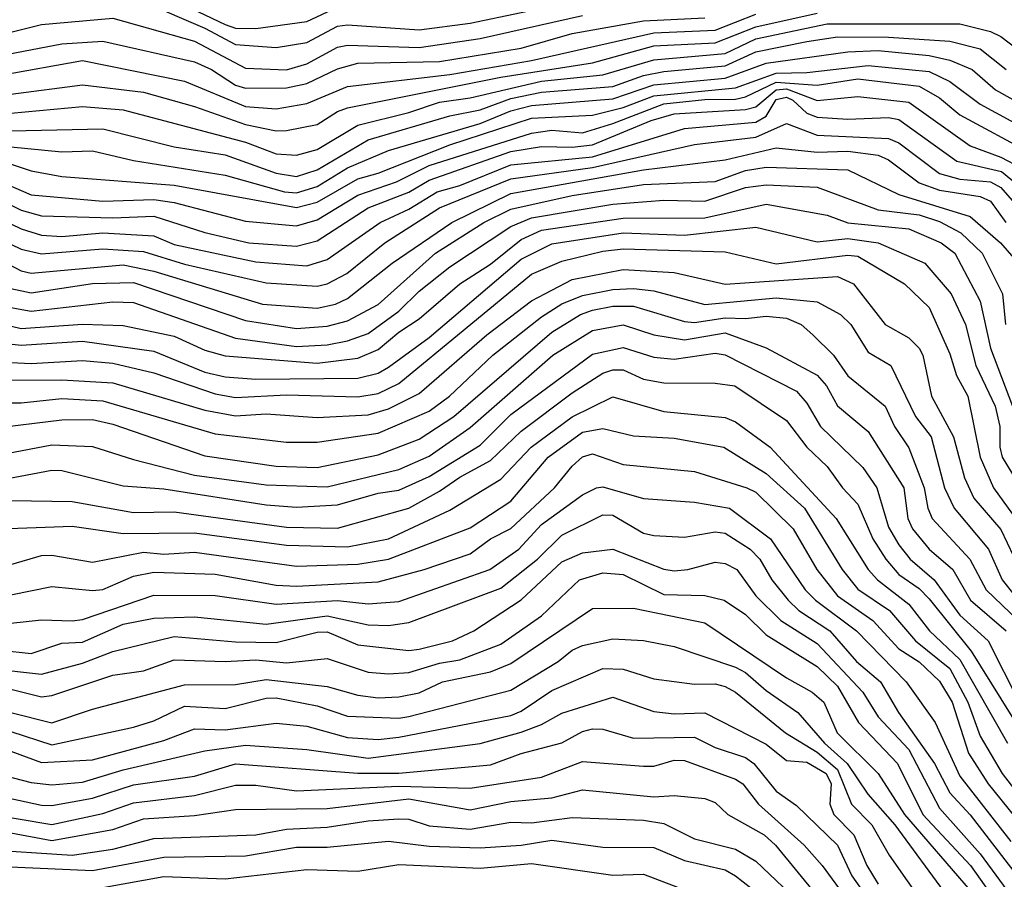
# Model space of a CAD drawing. Header units: metres. Extents: x -51132 to -49532, y -231222 to -229437.
# Tile 266 of 656: x -51038 to -50989, y -230007 to -229965. Entities that reach past the tile are written whole.
import ezdxf

# ---------------------------------------------------------------- set-up
doc = ezdxf.new("R2010")
doc.units = ezdxf.units.M
for name, color, linetype in [('CONTOUR_HALF', 8, 'Continuous'), ('CONTOUR_INDEX', 1, 'Continuous'), ('CONTOUR_INTER', 3, 'Continuous')]:
    doc.layers.add(name, color=color, linetype=linetype)

msp = doc.modelspace()

# ---------------------------------------------------------------- linework, layer by layer
at = {"layer": 'CONTOUR_HALF'}
for points, elevation in [([(-51029.58, -229964.116), (-51027.58, -229965.063), (-51027.08, -229965.235), (-51026.08, -229965.262), (-51023.58, -229964.913), (-51022.08, -229964.218)], 20.5), ([(-51039.08, -229965.686), (-51036.58, -229965.064), (-51033.08, -229964.747), (-51029.08, -229965.88), (-51026.58, -229967.196), (-51024.58, -229967.281), (-51023.58, -229966.978), (-51022.08, -229966.167), (-51021.58, -229966.069), (-51018.08, -229966.18), (-51015.08, -229965.743), (-51010.08, -229964.618)], 21.5), ([(-51038.58, -229967.537), (-51034.58, -229966.822), (-51029.58, -229967.84), (-51026.58, -229969.072), (-51025.08, -229969.188), (-51023.58, -229968.922), (-51021.58, -229968.099), (-51016.58, -229967.503), (-51012.58, -229966.823), (-51006.58, -229965.468), (-51003.58, -229965.34), (-51001.58, -229964.556)], 22.5), ([(-51038.08, -229969.399), (-51034.58, -229969.081), (-51032.58, -229969.241), (-51026.58, -229970.83), (-51025.08, -229971.391), (-51024.08, -229971.458), (-51023.08, -229971.175), (-51021.08, -229969.99), (-51018.58, -229969.375), (-51017.08, -229968.871), (-51015.58, -229968.652), (-51012.08, -229967.839), (-51009.08, -229967.532), (-51006.58, -229966.789), (-51003.08, -229966.475), (-51001.58, -229965.768), (-50998.08, -229965.022), (-50991.58, -229965.031), (-50990.08, -229965.406), (-50989.58, -229965.648), (-50988.08, -229966.783)], 23.5), ([(-51038.08, -229971.049), (-51035.58, -229971.3), (-51034.08, -229971.256), (-51032.08, -229971.728), (-51027.58, -229972.437), (-51024.673, -229973.259), (-51024.08, -229973.312), (-51023.08, -229973.003), (-51021.58, -229972.073), (-51019.58, -229971.239), (-51015.08, -229969.911), (-51013.58, -229969.286), (-51012.58, -229969.033), (-51008.58, -229968.699), (-51006.58, -229968.017), (-51003.08, -229967.696), (-51001.08, -229966.955), (-50997.08, -229966.392), (-50995.58, -229966.325), (-50993.08, -229966.573), (-50992.08, -229966.804), (-50990.987, -229967.259), (-50989.839, -229968.259), (-50987.58, -229969.509)], 24.5), ([(-51039.58, -229972.322), (-51037.08, -229973.406), (-51033.58, -229973.72), (-51031.08, -229973.625), (-51030.08, -229973.775), (-51026.58, -229974.697), (-51024.08, -229974.92), (-51023.08, -229974.63), (-51021.08, -229973.421), (-51019.189, -229972.759), (-51017.58, -229971.97), (-51012.58, -229970.382), (-51011.58, -229970.24), (-51010.08, -229970.362), (-51008.58, -229969.916), (-51006.08, -229968.944), (-51004.08, -229968.726), (-51002.58, -229968.71), (-51002.08, -229968.601), (-51000.58, -229967.88), (-50998.58, -229968.026), (-50996.58, -229967.723), (-50993.58, -229968.087), (-50992.58, -229968.656), (-50991.58, -229969.481), (-50988.08, -229971.378)], 25.5), ([(-51039.08, -229974.344), (-51037.58, -229975.061), (-51036.58, -229975.372), (-51035.58, -229975.441), (-51033.58, -229975.267), (-51031.08, -229975.406), (-51030.08, -229975.83), (-51026.08, -229976.69), (-51023.58, -229976.875), (-51022.58, -229976.575), (-51019.98, -229974.759), (-51018.58, -229974.108), (-51017.199, -229973.259), (-51016.08, -229972.945), (-51013.58, -229971.93), (-51009.58, -229971.536), (-51005.08, -229970.146), (-51001.58, -229969.845), (-51001.08, -229969.555), (-51000.58, -229968.729), (-51000.08, -229968.617), (-50999.766, -229968.759), (-50999.08, -229969.405), (-50998.58, -229969.602), (-50997.08, -229969.704), (-50995.08, -229969.617), (-50994.58, -229969.713), (-50991.737, -229971.759), (-50989.548, -229972.259), (-50987.08, -229974.282)], 26.5), ([(-51039.58, -229976.083), (-51037.58, -229977.133), (-51037.08, -229977.241), (-51032.58, -229976.833), (-51031.08, -229977.135), (-51025.748, -229978.759), (-51023.08, -229978.951), (-51022.174, -229978.759), (-51021.58, -229978.485), (-51019.394, -229976.759), (-51016.476, -229974.759), (-51013.58, -229973.343), (-51007.08, -229972.18), (-51003.08, -229971.682), (-51000.58, -229971.108), (-50998.58, -229971.308), (-50997.08, -229971.272), (-50995.58, -229971.464), (-50995.08, -229971.689), (-50993.58, -229972.816), (-50992.58, -229973.172), (-50990.58, -229973.482), (-50990.08, -229973.707), (-50989.331, -229974.759)], 27.5), ([(-51038.08, -229978.926), (-51037.08, -229979.101), (-51033.08, -229978.65), (-51032.08, -229978.67), (-51027.08, -229980.419), (-51024.08, -229980.826), (-51022.58, -229980.744), (-51021.58, -229980.557), (-51020.58, -229980.202), (-51019.08, -229979.107), (-51018.08, -229978.115), (-51016.58, -229976.925), (-51013.58, -229974.949), (-51012.58, -229974.526), (-51008.58, -229973.858), (-51006.08, -229973.666), (-51004.08, -229973.719), (-51002.08, -229973.051), (-51001.08, -229972.911), (-50998.58, -229973.033), (-50995.58, -229974.131), (-50993.58, -229974.388), (-50992.58, -229974.706), (-50991.54, -229975.259), (-50990.497, -229976.259), (-50989.488, -229978.259), (-50989.353, -229979.759)], 28.5), ([(-51040.08, -229980.488), (-51037.58, -229980.771), (-51034.58, -229980.565), (-51031.08, -229981.069), (-51028.58, -229982.087), (-51027.58, -229982.327), (-51026.08, -229982.428), (-51021.08, -229982.388), (-51020.08, -229982.133), (-51019.58, -229981.841), (-51017.58, -229980.392), (-51013.08, -229976.551), (-51011.58, -229975.802), (-51008.08, -229975.273), (-51005.08, -229975.383), (-51001.58, -229974.986), (-50998.58, -229975.711), (-50997.08, -229975.547), (-50995.58, -229975.749), (-50993.292, -229976.759), (-50992.006, -229978.259), (-50991.307, -229979.759), (-50990.806, -229981.759), (-50989.855, -229983.759), (-50989.623, -229984.759), (-50989.627, -229985.759), (-50989.504, -229986.259), (-50987.673, -229989.259)], 29.5), ([(-51040.58, -229982.479), (-51035.58, -229982.468), (-51033.08, -229982.614), (-51028.58, -229983.959), (-51027.08, -229984.225), (-51025.58, -229984.139), (-51023.08, -229984.313), (-51020.58, -229984.179), (-51019.58, -229983.893), (-51018.08, -229983.143), (-51014.762, -229980.259), (-51012.58, -229978.594), (-51010.58, -229977.554), (-51008.08, -229977.06), (-51005.58, -229977.205), (-51003.08, -229977.772), (-50997.58, -229977.399), (-50996.795, -229977.759), (-50995.25, -229979.759), (-50994.08, -229980.404), (-50993.58, -229980.911), (-50993.405, -229981.259), (-50992.967, -229983.259), (-50991.894, -229985.259), (-50991.351, -229987.259), (-50990.899, -229988.259), (-50989.58, -229989.799), (-50988.652, -229991.759)], 30.5), ([(-51039.08, -229984.849), (-51035.58, -229984.426), (-51034.08, -229984.409), (-51033.08, -229984.635), (-51028.58, -229986.19), (-51025.08, -229986.693), (-51023.08, -229986.761), (-51020.08, -229986.138), (-51018.08, -229985.368), (-51016.37, -229984.259), (-51011.58, -229980.132), (-51010.175, -229979.259), (-51009.58, -229979.056), (-51008.58, -229978.857), (-51007.58, -229978.861), (-51005.08, -229979.613), (-51004.58, -229979.664), (-51003.08, -229979.423), (-51002.08, -229979.462), (-51001.08, -229979.341), (-51000.08, -229979.444), (-50999.364, -229979.759), (-50998.792, -229980.259), (-50997.773, -229981.259), (-50997.08, -229982.268), (-50995.244, -229983.759), (-50994.786, -229984.759), (-50994.08, -229985.803), (-50993.326, -229987.759), (-50993.157, -229988.759), (-50992.947, -229989.259), (-50991.099, -229991.259), (-50990.302, -229992.759), (-50988.726, -229994.259)], 31.5), ([(-51038.58, -229987.366), (-51036.08, -229986.898), (-51035.58, -229986.913), (-51032.58, -229987.662), (-51030.58, -229987.809), (-51025.58, -229988.59), (-51024.08, -229988.711), (-51022.08, -229988.587), (-51020.08, -229988.014), (-51019.08, -229987.873), (-51017.58, -229987.194), (-51015.08, -229985.663), (-51013.58, -229984.167), (-51009.58, -229981.205), (-51008.08, -229980.887), (-51006.58, -229981.351), (-51005.58, -229981.461), (-51003.58, -229981.166), (-51003.08, -229981.239), (-50999.58, -229983.026), (-50999.08, -229983.615), (-50998.413, -229984.759), (-50996.344, -229986.759), (-50995.654, -229987.759), (-50995.08, -229989.687), (-50994.58, -229990.556), (-50994.015, -229991.259), (-50992.837, -229992.259), (-50991.58, -229993.993), (-50990.195, -229995.259), (-50988.669, -229998.259)], 32.5), ([(-51039.08, -229989.78), (-51035.08, -229989.627), (-51032.58, -229989.991), (-51029.08, -229989.967), (-51024.58, -229990.56), (-51021.58, -229990.655), (-51019.573, -229990.259), (-51016.58, -229988.843), (-51014.08, -229987.328), (-51012.588, -229985.759), (-51010.58, -229984.278), (-51008.58, -229983.303), (-51006.08, -229984.017), (-51003.08, -229984.314), (-51002.58, -229984.519), (-51000.876, -229985.759), (-50997.638, -229989.259), (-50996.075, -229991.759), (-50995.613, -229992.259), (-50994.08, -229993.448), (-50993.063, -229994.759), (-50991.58, -229996.171), (-50989.252, -230000.259)], 33.5), ([(-51038.08, -229993.002), (-51036.08, -229992.587), (-51034.08, -229992.792), (-51033.58, -229992.732), (-51032.08, -229992.086), (-51031.08, -229991.889), (-51028.08, -229991.982), (-51025.08, -229992.53), (-51024.08, -229992.577), (-51020.08, -229992.359), (-51017.837, -229991.759), (-51015.58, -229990.985), (-51014.58, -229990.257), (-51013.58, -229989.743), (-51011.447, -229987.759), (-51010.58, -229986.692), (-51010.08, -229986.246), (-51009.58, -229986.084), (-51008.08, -229986.608), (-51004.58, -229986.959), (-51002.025, -229987.759), (-51001.58, -229987.974), (-50999.754, -229989.759), (-50998.588, -229991.759), (-50997.58, -229993.05), (-50995.85, -229994.259), (-50994.58, -229995.649), (-50993.58, -229996.281), (-50992.58, -229997.224), (-50991.965, -229998.259), (-50991.166, -230000.759), (-50990.193, -230002.259), (-50986.547, -230006.759)], 34.5), ([(-51038.58, -229995.708), (-51037.08, -229995.871), (-51035.58, -229995.365), (-51034.58, -229995.323), (-51032.58, -229994.439), (-51031.08, -229994.134), (-51029.08, -229994.079), (-51025.58, -229994.433), (-51022.58, -229994.027), (-51020.58, -229994.473), (-51019.58, -229994.506), (-51018.58, -229994.353), (-51014.08, -229992.668), (-51012.271, -229991.259), (-51011.08, -229990.08), (-51009.08, -229989.074), (-51008.58, -229989.09), (-51007.08, -229989.983), (-51006.58, -229990.099), (-51005.08, -229990.169), (-51003.58, -229989.909), (-51003.08, -229989.985), (-51001.852, -229990.759), (-51001.38, -229991.259), (-51000.79, -229992.259), (-50999.994, -229993.259), (-50999.472, -229993.759), (-50997.959, -229994.759), (-50996.651, -229996.259), (-50995.472, -229997.259), (-50994.582, -229998.759), (-50992.827, -230001.259), (-50992.08, -230002.691), (-50991.08, -230003.781), (-50988.781, -230006.759)], 35.5), ([(-51038.08, -229997.625), (-51036.58, -229997.993), (-51036.08, -229997.937), (-51033.08, -229996.937), (-51031.58, -229996.721), (-51030.08, -229996.18), (-51027.58, -229996.27), (-51026.08, -229996.183), (-51024.58, -229996.324), (-51022.58, -229996.12), (-51020.58, -229996.78), (-51019.58, -229996.875), (-51018.58, -229996.808), (-51017.08, -229996.343), (-51016.08, -229996.179), (-51014.08, -229995.412), (-51012.08, -229994.025), (-51010.215, -229992.259), (-51009.08, -229991.917), (-51008.08, -229991.999), (-51006.08, -229992.984), (-51004.08, -229993.028), (-51003.124, -229993.259), (-51002.08, -229993.964), (-51001.08, -229994.962), (-50998.58, -229996.504), (-50997.58, -229997.472), (-50996.547, -229999.259), (-50994.638, -230001.259), (-50993.397, -230003.759), (-50991.062, -230006.259), (-50989.647, -230008.259)], 36.5), ([(-51038.08, -229999.694), (-51036.08, -230000.344), (-51032.08, -229999.488), (-51031.08, -229999.166), (-51029.58, -229998.46), (-51027.58, -229998.572), (-51025.58, -229998.061), (-51025.08, -229998.044), (-51023.08, -229998.436), (-51021.58, -229998.948), (-51019.08, -229999.04), (-51018.58, -229998.96), (-51013.58, -229997.667), (-51011.258, -229996.259), (-51010.58, -229995.716), (-51010.08, -229995.482), (-51008.58, -229995.159), (-51007.08, -229995.234), (-51005.58, -229995.523), (-51002.58, -229996.537), (-51002.08, -229996.801), (-51001.08, -229997.688), (-50999.518, -229998.759), (-50998.219, -230000.259), (-50997.102, -230001.259), (-50996.092, -230002.759), (-50994.761, -230004.259), (-50992.205, -230007.759)], 37.5), ([(-51042.08, -230000.905), (-51037.08, -230002.186), (-51036.08, -230002.304), (-51034.58, -230002.178), (-51032.58, -230001.567), (-51028.58, -230000.647), (-51026.58, -230000.369), (-51023.58, -230000.581), (-51020.58, -230001.003), (-51015.08, -230000.281), (-51013.08, -229999.722), (-51012.08, -229999.357), (-51011.08, -229998.795), (-51008.58, -229998.017), (-51006.58, -229998.718), (-51005.58, -229998.822), (-51004.08, -229998.775), (-51001.08, -230000.311), (-51000.08, -230001.121), (-50999.08, -230001.204), (-50998.136, -230001.759), (-50997.888, -230002.259), (-50997.959, -230003.259), (-50997.762, -230003.759), (-50996.772, -230004.759), (-50996.149, -230006.259), (-50995.58, -230007.173)], 38.5), ([(-51039.58, -230003.663), (-51036.08, -230004.242), (-51033.58, -230003.718), (-51032.08, -230003.187), (-51029.08, -230002.821), (-51027.08, -230002.318), (-51026.08, -230002.325), (-51024.08, -230002.604), (-51019.08, -230002.37), (-51015.58, -230002.475), (-51012.08, -230001.929), (-51010.08, -230001.159), (-51007.08, -230001.396), (-51006.58, -230001.387), (-51005.58, -230001.093), (-51005.08, -230001.118), (-51002.58, -230002.021), (-51002.215, -230002.259), (-51001.456, -230003.259), (-50999.218, -230005.259), (-50998.336, -230006.259), (-50996.503, -230008.759)], 39.5), ([(-51039.58, -230005.45), (-51035.08, -230005.756), (-51033.08, -230005.457), (-51031.08, -230004.936), (-51026.08, -230004.751), (-51024.58, -230004.482), (-51022.58, -230004.384), (-51020.58, -230004.065), (-51019.08, -230003.975), (-51018.58, -230003.991), (-51017.58, -230004.318), (-51015.58, -230004.477), (-51013.58, -230004.131), (-51012.58, -230004.172), (-51010.58, -230003.903), (-51007.08, -230004.036), (-51006.08, -230004.208), (-51004.58, -230004.956), (-51002.58, -230005.45), (-51001.58, -230006.044), (-50999.239, -230008.259)], 40.5), ([(-51033.58, -230007.329), (-51030.58, -230006.799), (-51027.58, -230006.904), (-51023.58, -230006.456), (-51021.08, -230006.539), (-51019.08, -230006.209), (-51015.08, -230006.381), (-51012.58, -230006.152), (-51008.58, -230006.727), (-51007.08, -230006.686), (-51005.08, -230007.455)], 41.5)]:
    msp.add_lwpolyline(points, dxfattribs=dict(at, elevation=elevation))
at = {"layer": 'CONTOUR_INDEX'}
for points, elevation in [([(-51039.08, -229971.577), (-51037.08, -229972.235), (-51035.58, -229972.511), (-51030.08, -229972.934), (-51024.08, -229974.03), (-51023.08, -229973.762), (-51021.08, -229972.617), (-51020.08, -229972.344), (-51016.58, -229970.956), (-51012.58, -229969.642), (-51009.58, -229969.497), (-51008.08, -229969.128), (-51006.58, -229968.551), (-51002.58, -229968.158), (-51000.58, -229967.443), (-50999.08, -229967.404), (-50996.08, -229967.062), (-50993.08, -229967.358), (-50992.08, -229967.852), (-50990.58, -229968.954), (-50987.58, -229970.599)], 25), ([(-51039.08, -229981.572), (-51037.08, -229981.661), (-51034.58, -229981.526), (-51033.08, -229981.655), (-51031.08, -229982.126), (-51028.08, -229983.148), (-51027.08, -229983.329), (-51024.58, -229983.204), (-51021.08, -229983.301), (-51020.08, -229983.143), (-51019.08, -229982.653), (-51012.58, -229977.285), (-51011.08, -229976.66), (-51009.08, -229976.168), (-51008.08, -229976.054), (-51003.08, -229976.196), (-51000.58, -229976.787), (-50997.08, -229976.352), (-50996.58, -229976.406), (-50994.296, -229977.759), (-50993.08, -229978.916), (-50992.08, -229981.186), (-50991.745, -229982.259), (-50991.196, -229983.259), (-50990.596, -229986.259), (-50989.927, -229987.759), (-50988.58, -229989.637)], 30), ([(-51038.08, -229994.384), (-51036.58, -229994.224), (-51035.08, -229994.278), (-51034.58, -229994.207), (-51031.08, -229993.01), (-51028.08, -229993.039), (-51025.08, -229993.462), (-51022.08, -229993.271), (-51020.58, -229993.442), (-51019.08, -229993.324), (-51014.619, -229991.759), (-51013.2, -229990.759), (-51012.08, -229989.556), (-51010.08, -229988.1), (-51009.382, -229987.759), (-51009.08, -229987.709), (-51007.08, -229988.272), (-51004.58, -229988.466), (-51002.868, -229988.759), (-51000.86, -229990.259), (-50999.157, -229992.759), (-50998.66, -229993.259), (-50996.645, -229994.759), (-50994.219, -229997.259), (-50992.787, -229999.259), (-50991.58, -230001.874), (-50989.08, -230005.085)], 35), ([(-51038.08, -230004.664), (-51036.08, -230005.027), (-51033.08, -230004.5), (-51031.58, -230003.975), (-51029.08, -230003.816), (-51027.08, -230003.515), (-51022.58, -230003.459), (-51018.58, -230002.997), (-51015.58, -230003.535), (-51013.58, -230003.116), (-51011.58, -230002.944), (-51010.08, -230002.554), (-51006.58, -230002.892), (-51005.58, -230002.824), (-51004.08, -230002.981), (-51003.58, -230003.17), (-51002.947, -230003.759), (-51001.173, -230004.759), (-51000.622, -230005.259), (-50997.58, -230008.967)], 40)]:
    msp.add_lwpolyline(points, dxfattribs=dict(at, elevation=elevation))
at = {"layer": 'CONTOUR_INTER'}
for points, elevation in [([(-51031.58, -229963.943), (-51028.58, -229965.235), (-51027.08, -229966.045), (-51025.08, -229966.184), (-51023.58, -229965.933), (-51022.08, -229965.145), (-51021.58, -229965.075), (-51018.08, -229965.318), (-51015.58, -229964.988), (-51010.58, -229963.956)], 21), ([(-51038.08, -229968.478), (-51034.58, -229968.017), (-51031.58, -229968.378), (-51029.08, -229969.077), (-51026.58, -229969.95), (-51025.08, -229970.266), (-51024.58, -229970.256), (-51023.08, -229969.963), (-51022.08, -229969.322), (-51021.58, -229969.14), (-51014.08, -229967.644), (-51009.58, -229966.929), (-51006.58, -229966.112), (-51003.58, -229965.965), (-51001.58, -229965.167), (-50998.58, -229964.502)], 23), ([(-51038.58, -229966.582), (-51035.58, -229965.999), (-51033.58, -229965.882), (-51029.08, -229966.885), (-51028.253, -229967.259), (-51027.08, -229968.036), (-51026.58, -229968.186), (-51024.58, -229968.164), (-51023.58, -229967.952), (-51022.08, -229967.234), (-51021.08, -229966.958), (-51017.08, -229966.869), (-51013.08, -229966.212), (-51010.58, -229965.502), (-51007.08, -229964.884), (-51004.08, -229964.729)], 22), ([(-51038.08, -229970.261), (-51033.58, -229970.173), (-51030.08, -229971.052), (-51027.58, -229971.437), (-51025.08, -229972.34), (-51024.08, -229972.501), (-51023.08, -229972.175), (-51020.58, -229970.716), (-51016.58, -229969.541), (-51015.08, -229969.245), (-51013.58, -229968.689), (-51012.08, -229968.374), (-51008.58, -229968.091), (-51007.08, -229967.561), (-51006.08, -229967.354), (-51003.08, -229967.082), (-51001.58, -229966.4), (-50999.08, -229965.895), (-50997.58, -229965.664), (-50995.08, -229965.678), (-50992.08, -229965.869), (-50990.58, -229966.256), (-50989.306, -229967.259)], 24), ([(-51039.08, -229973.411), (-51037.58, -229974.153), (-51036.58, -229974.439), (-51033.08, -229974.529), (-51031.08, -229974.448), (-51028.58, -229975.254), (-51026.422, -229975.759), (-51024.08, -229975.918), (-51023.08, -229975.657), (-51020.58, -229974.04), (-51018.58, -229973.271), (-51017.58, -229972.691), (-51013.58, -229971.287), (-51012.08, -229971.041), (-51010.58, -229971.075), (-51009.58, -229970.955), (-51006.709, -229969.759), (-51005.58, -229969.429), (-51002.08, -229969.222), (-51001.58, -229969.095), (-51000.58, -229968.257), (-51000.08, -229968.205), (-50998.58, -229968.784), (-50996.58, -229968.587), (-50994.08, -229968.868), (-50991.08, -229970.998), (-50989.58, -229971.558), (-50988.58, -229972.086)], 26), ([(-51039.58, -229975.095), (-51037.58, -229976.064), (-51036.58, -229976.301), (-51033.58, -229976.056), (-51031.58, -229976.18), (-51029.58, -229976.801), (-51025.58, -229977.708), (-51023.08, -229977.882), (-51022.58, -229977.764), (-51021.616, -229977.259), (-51019.762, -229975.759), (-51017.08, -229974.046), (-51013.58, -229972.617), (-51009.58, -229972.06), (-51004.58, -229970.932), (-51001.58, -229970.574), (-51000.08, -229969.901), (-50998.58, -229970.473), (-50995.08, -229970.645), (-50994.58, -229970.861), (-50992.58, -229972.365), (-50991.58, -229972.641), (-50990.08, -229972.772), (-50989.58, -229973.039), (-50987.207, -229975.759)], 27), ([(-51038.08, -229977.997), (-51037.08, -229978.209), (-51034.08, -229977.754), (-51032.08, -229977.704), (-51026.58, -229979.554), (-51024.08, -229979.959), (-51022.58, -229979.845), (-51021.58, -229979.576), (-51020.08, -229978.77), (-51017.268, -229976.259), (-51014.904, -229974.759), (-51013.58, -229974.1), (-51010.58, -229973.429), (-51007.08, -229972.899), (-51003.58, -229972.757), (-51002.08, -229972.212), (-51001.08, -229972.051), (-50997.08, -229972.186), (-50994.58, -229973.391), (-50991.08, -229974.461), (-50989.587, -229975.759), (-50988.732, -229976.759)], 28), ([(-51041.58, -229978.993), (-51037.58, -229979.944), (-51034.58, -229979.741), (-51032.58, -229979.802), (-51030.08, -229980.324), (-51028.58, -229981.011), (-51027.58, -229981.293), (-51023.08, -229981.642), (-51021.08, -229981.397), (-51020.08, -229980.984), (-51019.08, -229980.127), (-51018.08, -229979.478), (-51016.083, -229977.759), (-51014.58, -229976.804), (-51013.08, -229975.59), (-51012.08, -229975.133), (-51008.08, -229974.548), (-51004.08, -229974.531), (-51001.08, -229973.856), (-50998.08, -229974.397), (-50997.08, -229974.775), (-50994.08, -229975.072), (-50992.501, -229975.759), (-50991.826, -229976.259), (-50990.58, -229978.615), (-50990.08, -229980.923), (-50989.008, -229983.759)], 29), ([(-51040.08, -229983.599), (-51037.58, -229983.585), (-51035.58, -229983.379), (-51033.58, -229983.49), (-51028.08, -229985.106), (-51024.58, -229985.52), (-51023.08, -229985.52), (-51020.08, -229985.084), (-51017.58, -229984.004), (-51016.594, -229983.259), (-51014.474, -229981.259), (-51012.08, -229979.376), (-51011.08, -229978.738), (-51010.08, -229978.327), (-51008.58, -229978.04), (-51007.58, -229977.996), (-51006.58, -229978.099), (-51004.08, -229978.77), (-51000.58, -229978.442), (-50998.58, -229978.647), (-50997.437, -229979.259), (-50996.933, -229979.759), (-50996.08, -229981.105), (-50994.967, -229981.759), (-50993.76, -229984.259), (-50992.988, -229985.259), (-50992.34, -229987.759), (-50991.867, -229988.759), (-50990.185, -229990.759), (-50989.518, -229992.259), (-50986.08, -229996.569)], 31), ([(-51039.08, -229986.216), (-51036.08, -229985.645), (-51034.08, -229985.729), (-51032.08, -229986.377), (-51029.08, -229987.137), (-51025.58, -229987.618), (-51022.58, -229987.703), (-51019.08, -229986.864), (-51017.58, -229986.209), (-51015.58, -229984.802), (-51011.523, -229981.259), (-51009.58, -229980.048), (-51008.08, -229979.765), (-51006.58, -229980.254), (-51005.08, -229980.511), (-51003.08, -229980.168), (-51001.08, -229980.898), (-50998.58, -229982.233), (-50998.123, -229982.759), (-50997.58, -229983.744), (-50996.08, -229984.998), (-50994.327, -229987.759), (-50994.128, -229989.259), (-50993.898, -229989.759), (-50993.08, -229990.757), (-50991.935, -229991.759), (-50991.062, -229993.259), (-50989.306, -229994.759)], 32), ([(-51040.08, -229988.347), (-51035.08, -229988.425), (-51032.08, -229988.959), (-51030.08, -229988.936), (-51024.58, -229989.682), (-51022.08, -229989.729), (-51018.58, -229988.758), (-51017.08, -229987.927), (-51016.08, -229987.227), (-51014.58, -229986.424), (-51013.08, -229984.973), (-51010.58, -229983.101), (-51009.08, -229982.136), (-51008.58, -229981.973), (-51008.08, -229981.983), (-51007.08, -229982.434), (-51006.08, -229982.621), (-51003.58, -229982.627), (-51002.615, -229982.759), (-51000.08, -229984.451), (-50999.08, -229985.759), (-50998.08, -229986.709), (-50997.339, -229987.759), (-50996.58, -229988.552), (-50995.852, -229990.259), (-50995.211, -229991.259), (-50994.58, -229992.008), (-50993.58, -229992.687), (-50993.08, -229993.194), (-50991.034, -229995.759), (-50988.58, -229999.691)], 33), ([(-51038.08, -229991.512), (-51036.58, -229991.065), (-51036.08, -229991.05), (-51034.08, -229991.395), (-51031.58, -229990.913), (-51030.58, -229991.004), (-51029.08, -229990.915), (-51024.08, -229991.59), (-51021.08, -229991.5), (-51019.58, -229991.251), (-51015.58, -229989.711), (-51013.58, -229988.409), (-51011.749, -229986.259), (-51010.08, -229985.023), (-51009.08, -229984.849), (-51007.58, -229985.206), (-51005.58, -229985.33), (-51003.147, -229985.759), (-51001.08, -229987.057), (-50999.2, -229988.759), (-50997.348, -229991.759), (-50996.58, -229992.725), (-50995.035, -229993.759), (-50993.761, -229995.259), (-50992.08, -229996.6), (-50991.195, -229998.259), (-50990.58, -229999.93), (-50989.518, -230001.759), (-50986.025, -230006.259)], 34), ([(-51039.08, -229996.612), (-51036.58, -229996.877), (-51034.58, -229996.353), (-51033.08, -229995.769), (-51030.08, -229995.035), (-51027.08, -229995.295), (-51025.08, -229995.33), (-51023.08, -229994.828), (-51022.58, -229994.814), (-51021.08, -229995.45), (-51018.58, -229995.73), (-51018.08, -229995.661), (-51016.437, -229995.259), (-51015.395, -229994.759), (-51013.08, -229993.248), (-51011.08, -229991.387), (-51010.08, -229990.942), (-51008.58, -229990.769), (-51006.08, -229991.747), (-51005.58, -229991.817), (-51004.905, -229991.759), (-51003.58, -229991.403), (-51003.08, -229991.456), (-51002.509, -229991.759), (-51001.58, -229993.042), (-51000.361, -229994.259), (-50998.58, -229995.376), (-50996.337, -229997.759), (-50995.58, -229998.975), (-50994.08, -230000.571), (-50992.58, -230003.456), (-50990.58, -230005.68), (-50988.695, -230008.259)], 36), ([(-51038.08, -229998.757), (-51036.08, -229999.273), (-51034.08, -229998.599), (-51029.58, -229997.401), (-51027.08, -229997.396), (-51025.58, -229997.151), (-51022.58, -229997.49), (-51021.08, -229997.907), (-51020.08, -229998.039), (-51019.08, -229998), (-51018.08, -229997.798), (-51016.936, -229997.259), (-51014.58, -229996.773), (-51013.58, -229996.366), (-51009.58, -229993.66), (-51007.58, -229993.658), (-51004.08, -229994.363), (-51000.08, -229997.066), (-50998.826, -229997.759), (-50998.242, -229998.259), (-50997.587, -229999.759), (-50995.58, -230001.75), (-50994.29, -230003.759), (-50991.08, -230007.48)], 37), ([(-51038.08, -230000.651), (-51036.58, -230001.207), (-51034.08, -230001.082), (-51030.58, -230000.141), (-51029.08, -229999.559), (-51027.58, -229999.609), (-51025.08, -229999.293), (-51023.58, -229999.44), (-51021.58, -229999.981), (-51020.08, -230000.078), (-51019.08, -229999.975), (-51013.58, -229998.904), (-51013.08, -229998.702), (-51011.58, -229997.69), (-51009.08, -229996.606), (-51008.08, -229996.648), (-51006.58, -229997.118), (-51004.58, -229997.373), (-51003.58, -229997.361), (-51003.08, -229997.497), (-51002.572, -229997.759), (-51000.131, -229999.759), (-50998.58, -230000.707), (-50997.58, -230001.549), (-50996.9, -230003.259), (-50995.895, -230004.259), (-50995.045, -230005.759), (-50993.286, -230008.259)], 38), ([(-51039.084, -230002.759), (-51036.58, -230003.297), (-51036.08, -230003.325), (-51034.08, -230002.966), (-51032.08, -230002.308), (-51029.08, -230001.879), (-51027.08, -230001.278), (-51021.08, -230001.734), (-51019.08, -230001.732), (-51014.58, -230001.321), (-51013.08, -230000.772), (-51011.08, -230000.254), (-51010.08, -229999.687), (-51009.58, -229999.556), (-51009.08, -229999.572), (-51007.58, -230000.023), (-51004.58, -229999.979), (-51003.58, -230000.47), (-51002.08, -230000.974), (-51001.672, -230001.259), (-51000.58, -230002.613), (-50999.58, -230003.314), (-50997.58, -230005.262), (-50996.877, -230006.759), (-50994.764, -230009.759)], 39), ([(-51039.58, -230006.257), (-51034.08, -230006.51), (-51030.58, -230005.853), (-51026.58, -230005.789), (-51024.08, -230005.364), (-51022.58, -230005.364), (-51019.58, -230005.066), (-51017.58, -230005.312), (-51015.08, -230005.388), (-51013.08, -230005.263), (-51011.58, -230005.019), (-51009.08, -230005.355), (-51006.58, -230005.382), (-51005.08, -230006.021), (-51003.08, -230006.473), (-51002.58, -230006.758), (-51001.08, -230007.942)], 41)]:
    msp.add_lwpolyline(points, dxfattribs=dict(at, elevation=elevation))

doc.saveas('drawing.dxf')
